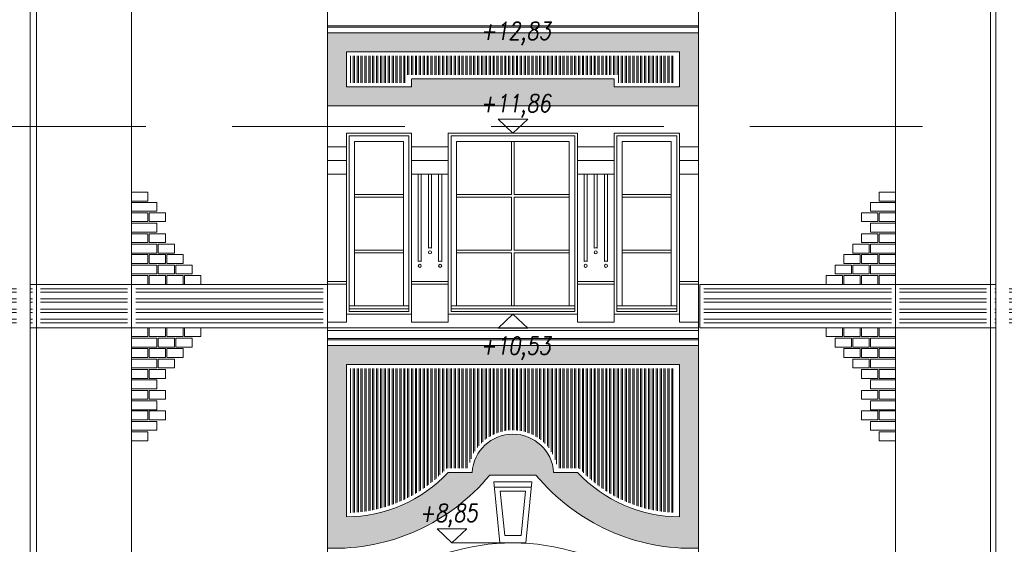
# Model space of a CAD drawing. Header units: millimetres. Extents: x 402 to 79005, y -7782 to 89952.
# Tile 385 of 426: x 47206 to 47930, y 30509 to 30895. Entities that reach past the tile are written whole.
import ezdxf

# ---------------------------------------------------------------- set-up
doc = ezdxf.new("R2010")
doc.units = ezdxf.units.MM
doc.header["$LTSCALE"] = 10
doc.linetypes.add('ACAD_ISO10W100', pattern=[18.5, 12, -3, 0.5, -3])
doc.linetypes.add('DASHED', pattern=[19.05, 12.7, -6.35])
doc.layers.get('0').update_dxf_attribs({"lineweight": 0})
doc.layers.add('kreski', color=8, linetype='Continuous', lineweight=5)
doc.layers.add('wzmiary', color=1, linetype='ACAD_ISO10W100', lineweight=50)
doc.styles.add('ROMANS1', font='simplex.shx', dxfattribs={"width": 0.8, "oblique": 10})
pattern_1 = [(37.5, (70388.3487, 23188.2296), (-0.1600031, 4.8941324), [0, -3.8608, 0, -4.318, 0, -4.1275]), (7.5, (70388.349, 23188.2296), (4.4952328, 7.168251), [0, -2.0828, 0, -3.4798, 0, -1.3335]), (327.5, (70385.2245, 23188.2296), (7.9099237, 0.01437185), [0, -1.27, 0, -4.572, 0, -5.969]), (317.5, (70385.2245, 23188.2296), (7.6355645, 2.2292932), [0, -0.635, 0, -2.9972, 0, -3.429])]
pattern_2 = [(90, (70388.3487, 23188.2296), (-2.8575, 2e-16), []), (90, (70389.3012, 23189.182), (-2.8575, 2e-16), [])]
pattern_3 = [(0, (45698.195, 31769.518), (2e-15, 7.5), []), (0, (45700.695, 31767.018), (2e-15, 7.5), [])]

# ---------------------------------------------------------------- blocks, each defined once
blk = doc.blocks.new('zw$5EF')
at = {"linetype": 'DASHED'}
blk.add_lwpolyline([(712.23, 1119), (-1766.19, 1119)], dxfattribs=at)

msp = doc.modelspace()

# ---------------------------------------------------------------- hatches: boundary and pattern name
h = msp.add_hatch()
h.set_pattern_fill('AR-SAND,_O', color=8, scale=0.1)
h.set_pattern_definition(pattern_1)
h.paths.add_polyline_path([(47432.172, 30885.213), (47432.172, 30831.313), (47705.172, 30831.313), (47705.172, 30885.213)])
h.paths.add_polyline_path([(47691.172, 30871.213), (47691.172, 30845.313), (47643.172, 30845.313), (47643.172, 30851.313), (47494.172, 30851.313), (47494.172, 30845.313), (47446.172, 30845.313), (47446.172, 30871.213)], flags=16)
h = msp.add_hatch()
h.set_pattern_fill('ANSI32', color=8, scale=0.3, angle=45, style=0)
h.set_pattern_definition(pattern_2)
h.paths.add_polyline_path([(47449.172, 30868.213), (47449.172, 30848.313), (47491.172, 30848.313), (47491.172, 30854.313), (47646.172, 30854.313), (47646.172, 30848.313), (47688.172, 30848.313), (47688.172, 30868.213)])
h = msp.add_hatch()
h.set_pattern_fill('ANSI32,_O', color=8, scale=20, angle=315)
h.set_pattern_definition(pattern_3)
h.paths.add_polyline_path([(47285.172, 30697.213), (47221.172, 30697.213), (47221.172, 30671.313), (47285.172, 30671.313)])
h.paths.add_polyline_path([(47429.172, 30697.213), (47291.172, 30697.213), (47291.172, 30671.313), (47429.172, 30671.313)])
h.paths.add_polyline_path([(47213.482, 30697.213), (47213.482, 30671.313), (47215.172, 30671.313), (47215.172, 30697.213)])
h.paths.add_polyline_path([(47203.482, 30671.313), (47203.482, 30697.213), (47111.168, 30697.213), (47111.168, 30671.313)])
h = msp.add_hatch()
h.set_pattern_fill('ANSI32,_O', color=8, scale=20, angle=315)
h.set_pattern_definition(pattern_3)
h.paths.add_polyline_path([(47847.168, 30697.213), (47709.168, 30697.213), (47709.168, 30671.313), (47847.168, 30671.313)])
h.paths.add_polyline_path([(47917.168, 30697.213), (47853.168, 30697.213), (47853.168, 30671.313), (47917.168, 30671.313)])
h.paths.add_polyline_path([(47933.862, 30697.213), (47933.862, 30671.313), (48031.176, 30671.313), (48031.176, 30697.213)])
h.paths.add_polyline_path([(47923.862, 30671.313), (47923.862, 30697.213), (47923.168, 30697.213), (47923.168, 30671.313)])
h = msp.add_hatch()
h.set_pattern_fill('AR-SAND,_O', color=8, scale=0.1)
h.set_pattern_definition(pattern_1)
h.paths.add_polyline_path([(47432.172, 30655.313), (47432.172, 30506.253, 0.2321299), (47551.672, 30560.013), (47585.672, 30560.013, 0.2321299), (47705.172, 30506.253), (47705.172, 30655.313)])
h.paths.add_polyline_path([(47691.172, 30641.313), (47691.172, 30529.293, -0.205282), (47616.172, 30562.013), (47598.672, 30562.013, 0.9349231), (47538.672, 30562.013), (47521.172, 30562.013, -0.205282), (47446.172, 30529.293), (47446.172, 30641.313)], flags=16)
h = msp.add_hatch()
h.set_pattern_fill('ANSI32', color=8, scale=0.3, angle=45, style=0)
h.set_pattern_definition(pattern_2)
h.paths.add_polyline_path([(47601.357, 30565.013), (47617.481, 30565.013, 0.2008154), (47688.172, 30532.357), (47688.172, 30638.313), (47449.172, 30638.313), (47449.172, 30532.357, 0.2008154), (47519.863, 30565.013), (47535.987, 30565.013, -0.8581305)])

# ---------------------------------------------------------------- linework, layer by layer
for p, q in [((47432.172, 30022.713), (47432.172, 31145.213)), ((47705.172, 30022.713), (47705.172, 31145.213)), ((47432.172, 30831.313), (47705.172, 30831.313)), ((47446.172, 30672.313), (47446.172, 30811.313)), ((47494.172, 30672.313), (47494.172, 30811.313)), ((47616.172, 30811.313), (47616.172, 30672.313)), ((47643.172, 30672.313), (47643.172, 30811.313)), ((47691.172, 30672.313), (47691.172, 30811.313)), ((47494.172, 30678.313), (47446.172, 30678.313)), ((47616.172, 30678.313), (47521.172, 30678.313)), ((47691.172, 30678.313), (47643.172, 30678.313)), ((47446.172, 30672.313), (47432.172, 30672.313)), ((47521.172, 30672.313), (47494.172, 30672.313)), ((47643.172, 30672.313), (47616.172, 30672.313)), ((47705.172, 30672.313), (47691.172, 30672.313)), ((47432.172, 30668.313), (47705.172, 30668.313)), ((47691.172, 30641.313), (47446.172, 30641.313)), ((47446.172, 30641.313), (47446.172, 30529.293)), ((47691.172, 30529.293), (47691.172, 30641.313)), ((47538.672, 30562.013), (47521.172, 30562.013)), ((47598.672, 30562.013), (47616.172, 30562.013)), ((47559.172, 30510.133), (47554.662, 30555.133)), ((47582.682, 30555.133), (47554.662, 30555.133)), ((47578.172, 30510.133), (47582.682, 30555.133))]:
    msp.add_line(p, q)
at = {"color": 8}
for p, q in [((47432.172, 30890.213), (47705.172, 30890.213)), ((47432.172, 30889.213), (47705.172, 30889.213)), ((47432.172, 30885.213), (47705.172, 30885.213)), ((47521.172, 30672.313), (47521.172, 30811.313)), ((47446.172, 30801.313), (47432.172, 30801.313)), ((47521.172, 30801.313), (47494.172, 30801.313)), ((47567.672, 30805.313), (47567.672, 30766.313)), ((47569.672, 30805.313), (47569.672, 30766.313)), ((47643.172, 30801.313), (47616.172, 30801.313)), ((47705.172, 30801.313), (47691.172, 30801.313)), ((47446.172, 30791.313), (47432.172, 30791.313)), ((47521.172, 30791.313), (47494.172, 30791.313)), ((47643.172, 30791.313), (47616.172, 30791.313)), ((47705.172, 30791.313), (47691.172, 30791.313)), ((47446.172, 30781.313), (47432.172, 30781.313)), ((47521.172, 30781.313), (47494.172, 30781.313)), ((47643.172, 30781.313), (47616.172, 30781.313)), ((47705.172, 30781.313), (47691.172, 30781.313)), ((47567.672, 30764.313), (47567.672, 30725.313)), ((47569.672, 30764.313), (47569.672, 30725.313)), ((47567.672, 30723.313), (47567.672, 30684.313)), ((47569.672, 30723.313), (47569.672, 30684.313)), ((47446.172, 30702.313), (47432.172, 30702.313)), ((47446.172, 30700.313), (47432.172, 30700.313)), ((47521.172, 30702.313), (47494.172, 30702.313)), ((47521.172, 30700.313), (47494.172, 30700.313)), ((47643.172, 30702.313), (47616.172, 30702.313)), ((47643.172, 30700.313), (47616.172, 30700.313)), ((47705.172, 30702.313), (47691.172, 30702.313)), ((47705.172, 30700.313), (47691.172, 30700.313)), ((47432.172, 30666.313), (47705.172, 30666.313)), ((47432.117, 30660.313), (47705.117, 30660.313)), ((47432.117, 30659.313), (47705.117, 30659.313)), ((47432.117, 30655.313), (47705.117, 30655.313)), ((47551.672, 30560.013), (47585.672, 30560.013)), ((47555.046, 30551.133), (47582.298, 30551.133)), ((47562.663, 30515.633), (47559.352, 30548.133)), ((47559.352, 30548.133), (47577.992, 30548.133)), ((47574.681, 30515.633), (47577.992, 30548.133)), ((47562.663, 30515.633), (47574.681, 30515.633)), ((47559.172, 30510.133), (47578.172, 30510.133))]:
    msp.add_line(p, q, dxfattribs=at)
at = {"color": 7}
for p, q in [((47568.672, 30811.313), (47610.072, 30811.313)), ((47523.798, 30510.133), (47565.198, 30510.133))]:
    msp.add_line(p, q, dxfattribs=at)
for points in [[(47213.482, 30021.56), (47213.482, 31278.475), (47165.923, 31321.259), (47165.923, 31330.51)], [(47923.862, 30021.56), (47923.862, 31278.475), (47971.421, 31321.259), (47971.421, 31330.51)]]:
    msp.add_lwpolyline(points)
for points in [[(47218.172, 29938.213), (47218.172, 30007.213), (47217.172, 30007.213, 0.4142136), (47213.172, 30011.213), (47213.172, 30012.213), (47212.172, 30012.213), (47212.172, 30018.213), (47210.672, 30018.213), (47210.172, 30020.213), (47218.172, 30022.713), (47218.172, 31236.193)], [(47920.172, 29938.213), (47920.172, 30007.213), (47921.172, 30007.213, -0.4142136), (47925.172, 30011.213), (47925.172, 30012.213), (47926.172, 30012.213), (47926.172, 30018.213), (47927.672, 30018.213), (47928.172, 30020.213), (47920.172, 30022.713), (47920.172, 31236.193)]]:
    msp.add_lwpolyline(points, format="xyb", dxfattribs=at)
for points in [[(47288.172, 29938.213), (47288.172, 30007.213), (47287.172, 30007.213, 0.4142136), (47283.172, 30011.213), (47283.172, 30012.213), (47282.172, 30012.213), (47282.172, 30018.213), (47280.672, 30018.213), (47280.172, 30020.213), (47288.172, 30022.713), (47288.172, 31236.193)], [(47850.172, 29938.213), (47850.172, 30007.213), (47851.172, 30007.213, -0.4142136), (47855.172, 30011.213), (47855.172, 30012.213), (47856.172, 30012.213), (47856.172, 30018.213), (47857.672, 30018.213), (47858.172, 30020.213), (47850.172, 30022.713), (47850.172, 31236.193)]]:
    msp.add_lwpolyline(points, format="xyb")
for points in [[(47446.172, 30845.313), (47446.172, 30871.213), (47691.172, 30871.213), (47691.172, 30845.313), (47643.172, 30845.313), (47643.172, 30851.313), (47494.172, 30851.313), (47494.172, 30845.313)], [(47446.172, 30811.313), (47494.172, 30811.313), (47494.172, 30678.313), (47446.172, 30678.313)], [(47521.172, 30811.313), (47616.172, 30811.313), (47616.172, 30678.313), (47521.172, 30678.313)], [(47691.172, 30811.313), (47643.172, 30811.313), (47643.172, 30678.313), (47691.172, 30678.313)]]:
    msp.add_lwpolyline(points, close=True)
at = {"color": 8}
for points in [[(47448.172, 30809.313), (47492.172, 30809.313), (47492.172, 30680.313), (47448.172, 30680.313)], [(47523.172, 30809.313), (47614.172, 30809.313), (47614.172, 30680.313), (47523.172, 30680.313)], [(47689.172, 30809.313), (47645.172, 30809.313), (47645.172, 30680.313), (47689.172, 30680.313)], [(47452.172, 30805.313), (47488.172, 30805.313), (47488.172, 30684.313), (47452.172, 30684.313)], [(47527.172, 30805.313), (47610.172, 30805.313), (47610.172, 30684.313), (47527.172, 30684.313)], [(47685.172, 30805.313), (47649.172, 30805.313), (47649.172, 30684.313), (47685.172, 30684.313)], [(47492.172, 30682.313), (47492.172, 30684.313), (47448.172, 30684.313), (47448.172, 30682.313)], [(47523.172, 30682.313), (47523.172, 30684.313), (47614.172, 30684.313), (47614.172, 30682.313)], [(47645.172, 30682.313), (47645.172, 30684.313), (47689.172, 30684.313), (47689.172, 30682.313)]]:
    msp.add_lwpolyline(points, close=True, dxfattribs=at)
for points in [[(47499.047, 30717.008), (47499.047, 30781.313), (47501.297, 30781.313), (47501.297, 30717.008, 0.1715729), (47499.047, 30717.008, 0)], [(47506.547, 30726.918), (47506.547, 30781.313), (47508.797, 30781.313), (47508.797, 30726.918, 0.1715729), (47506.547, 30726.918, 0)], [(47514.047, 30717.008), (47514.047, 30781.313), (47516.297, 30781.313), (47516.297, 30717.008, 0.1715729), (47514.047, 30717.008, 0)], [(47621.047, 30717.008), (47621.047, 30781.313), (47623.297, 30781.313), (47623.297, 30717.008, 0.1715729), (47621.047, 30717.008, 0)], [(47628.547, 30726.918), (47628.547, 30781.313), (47630.797, 30781.313), (47630.797, 30726.918, 0.1715729), (47628.547, 30726.918, 0)], [(47636.047, 30717.008), (47636.047, 30781.313), (47638.297, 30781.313), (47638.297, 30717.008, 0.1715729), (47636.047, 30717.008, 0)]]:
    msp.add_lwpolyline(points, format="xyb", dxfattribs=at)
for points in [[(47488.172, 30766.313), (47452.172, 30766.313), (47452.172, 30764.313), (47488.172, 30764.313)], [(47567.672, 30766.313), (47527.172, 30766.313), (47527.172, 30764.313), (47567.672, 30764.313)], [(47569.672, 30764.313), (47610.172, 30764.313), (47610.172, 30766.313), (47569.672, 30766.313)], [(47685.172, 30766.313), (47649.172, 30766.313), (47649.172, 30764.313), (47685.172, 30764.313)], [(47488.172, 30725.313), (47452.172, 30725.313), (47452.172, 30723.313), (47488.172, 30723.313)], [(47567.672, 30725.313), (47527.172, 30725.313), (47527.172, 30723.313), (47567.672, 30723.313)], [(47569.672, 30723.313), (47610.172, 30723.313), (47610.172, 30725.313), (47569.672, 30725.313)], [(47685.172, 30725.313), (47649.172, 30725.313), (47649.172, 30723.313), (47685.172, 30723.313)]]:
    msp.add_lwpolyline(points, dxfattribs=at)
for centre in [(47507.672, 30723.736), (47629.672, 30723.736), (47500.172, 30713.826), (47500.172, 30713.826), (47515.172, 30713.826), (47515.172, 30713.826), (47622.172, 30713.826), (47622.172, 30713.826), (47637.172, 30713.826), (47637.172, 30713.826)]:
    msp.add_circle(centre, 1.125, dxfattribs=at)
for centre, radius, start, end in [((47568.672, 30559.993), 30.068, 3.852583, 176.147417), ((47445.504, 30633.142), 103.851, 270.368776, 316.771302), ((47691.84, 30633.142), 103.851, 223.228698, 269.631224)]:
    msp.add_arc(centre, radius, start, end)
for centre, start, end in [((47437.143, 30654.897), 268.084537, 320.358991), ((47700.201, 30654.897), 219.641009, 271.915463)]:
    msp.add_arc(centre, 148.728, start, end, dxfattribs=at)
msp.add_ellipse((47568.672, 30419.133), major_axis=(-122.5, 0), ratio=0.7428571, start_param=4.3141941, end_param=5.1105839)
at = {"layer": 'kreski'}
for points in [[(47288.172, 30761.388), (47300.172, 30761.388), (47300.172, 30767.888), (47288.172, 30767.888)], [(47850.172, 30761.388), (47838.172, 30761.388), (47838.172, 30767.888), (47850.172, 30767.888)], [(47288.172, 30753.973), (47306.672, 30753.973), (47306.672, 30760.473), (47288.172, 30760.473)], [(47850.172, 30753.973), (47831.672, 30753.973), (47831.672, 30760.473), (47850.172, 30760.473)], [(47288.172, 30746.293), (47300.172, 30746.293), (47300.172, 30752.793), (47288.172, 30752.793)], [(47301.172, 30746.293), (47313.172, 30746.293), (47313.172, 30752.793), (47301.172, 30752.793)], [(47837.172, 30746.293), (47825.172, 30746.293), (47825.172, 30752.793), (47837.172, 30752.793)], [(47850.172, 30746.293), (47838.172, 30746.293), (47838.172, 30752.793), (47850.172, 30752.793)], [(47288.172, 30738.613), (47306.672, 30738.613), (47306.672, 30745.113), (47288.172, 30745.113)], [(47850.172, 30738.613), (47831.672, 30738.613), (47831.672, 30745.113), (47850.172, 30745.113)], [(47288.172, 30730.933), (47300.172, 30730.933), (47300.172, 30737.433), (47288.172, 30737.433)], [(47301.172, 30730.933), (47313.172, 30730.933), (47313.172, 30737.433), (47301.172, 30737.433)], [(47837.172, 30730.933), (47825.172, 30730.933), (47825.172, 30737.433), (47837.172, 30737.433)], [(47850.172, 30730.933), (47838.172, 30730.933), (47838.172, 30737.433), (47850.172, 30737.433)], [(47288.172, 30723.253), (47306.672, 30723.253), (47306.672, 30729.753), (47288.172, 30729.753)], [(47307.672, 30723.253), (47319.672, 30723.253), (47319.672, 30729.753), (47307.672, 30729.753)], [(47830.672, 30723.253), (47818.672, 30723.253), (47818.672, 30729.753), (47830.672, 30729.753)], [(47850.172, 30723.253), (47831.672, 30723.253), (47831.672, 30729.753), (47850.172, 30729.753)], [(47288.172, 30715.573), (47300.172, 30715.573), (47300.172, 30722.073), (47288.172, 30722.073)], [(47301.172, 30715.573), (47313.172, 30715.573), (47313.172, 30722.073), (47301.172, 30722.073)], [(47314.172, 30715.573), (47326.172, 30715.573), (47326.172, 30722.073), (47314.172, 30722.073)], [(47824.172, 30715.573), (47812.172, 30715.573), (47812.172, 30722.073), (47824.172, 30722.073)], [(47837.172, 30715.573), (47825.172, 30715.573), (47825.172, 30722.073), (47837.172, 30722.073)], [(47850.172, 30715.573), (47838.172, 30715.573), (47838.172, 30722.073), (47850.172, 30722.073)], [(47288.172, 30707.893), (47306.672, 30707.893), (47306.672, 30714.393), (47288.172, 30714.393)], [(47307.672, 30707.893), (47319.672, 30707.893), (47319.672, 30714.393), (47307.672, 30714.393)], [(47320.672, 30707.893), (47332.672, 30707.893), (47332.672, 30714.393), (47320.672, 30714.393)], [(47817.672, 30707.893), (47805.672, 30707.893), (47805.672, 30714.393), (47817.672, 30714.393)], [(47830.672, 30707.893), (47818.672, 30707.893), (47818.672, 30714.393), (47830.672, 30714.393)], [(47850.172, 30707.893), (47831.672, 30707.893), (47831.672, 30714.393), (47850.172, 30714.393)], [(47288.172, 30700.213), (47300.172, 30700.213), (47300.172, 30706.713), (47288.172, 30706.713)], [(47301.172, 30700.213), (47313.172, 30700.213), (47313.172, 30706.713), (47301.172, 30706.713)], [(47314.172, 30700.213), (47326.172, 30700.213), (47326.172, 30706.713), (47314.172, 30706.713)], [(47327.172, 30700.213), (47339.172, 30700.213), (47339.172, 30706.713), (47327.172, 30706.713)], [(47811.172, 30700.213), (47799.172, 30700.213), (47799.172, 30706.713), (47811.172, 30706.713)], [(47824.172, 30700.213), (47812.172, 30700.213), (47812.172, 30706.713), (47824.172, 30706.713)], [(47837.172, 30700.213), (47825.172, 30700.213), (47825.172, 30706.713), (47837.172, 30706.713)], [(47850.172, 30700.213), (47838.172, 30700.213), (47838.172, 30706.713), (47850.172, 30706.713)], [(47288.172, 30700.213), (47218.172, 30700.213), (47218.172, 30668.313), (47288.172, 30668.313)], [(47432.172, 30700.213), (47288.172, 30700.213), (47288.172, 30668.313), (47432.172, 30668.313)], [(47706.168, 30700.213), (47850.168, 30700.213), (47850.168, 30668.313), (47706.168, 30668.313)], [(47850.168, 30700.213), (47920.168, 30700.213), (47920.168, 30668.313), (47850.168, 30668.313)], [(47288.172, 30668.313), (47300.172, 30668.313), (47300.172, 30661.813), (47288.172, 30661.813)], [(47301.172, 30668.313), (47313.172, 30668.313), (47313.172, 30661.813), (47301.172, 30661.813)], [(47314.172, 30668.313), (47326.172, 30668.313), (47326.172, 30661.813), (47314.172, 30661.813)], [(47327.172, 30668.313), (47339.172, 30668.313), (47339.172, 30661.813), (47327.172, 30661.813)], [(47811.172, 30668.313), (47799.172, 30668.313), (47799.172, 30661.813), (47811.172, 30661.813)], [(47824.172, 30668.313), (47812.172, 30668.313), (47812.172, 30661.813), (47824.172, 30661.813)], [(47837.172, 30668.313), (47825.172, 30668.313), (47825.172, 30661.813), (47837.172, 30661.813)], [(47850.172, 30668.313), (47838.172, 30668.313), (47838.172, 30661.813), (47850.172, 30661.813)], [(47288.172, 30660.633), (47306.672, 30660.633), (47306.672, 30654.133), (47288.172, 30654.133)], [(47307.672, 30660.633), (47319.672, 30660.633), (47319.672, 30654.133), (47307.672, 30654.133)], [(47320.672, 30660.633), (47332.672, 30660.633), (47332.672, 30654.133), (47320.672, 30654.133)], [(47817.672, 30660.633), (47805.672, 30660.633), (47805.672, 30654.133), (47817.672, 30654.133)], [(47830.672, 30660.633), (47818.672, 30660.633), (47818.672, 30654.133), (47830.672, 30654.133)], [(47850.172, 30660.633), (47831.672, 30660.633), (47831.672, 30654.133), (47850.172, 30654.133)], [(47288.172, 30652.953), (47300.172, 30652.953), (47300.172, 30646.453), (47288.172, 30646.453)], [(47301.172, 30652.953), (47313.172, 30652.953), (47313.172, 30646.453), (47301.172, 30646.453)], [(47314.172, 30652.953), (47326.172, 30652.953), (47326.172, 30646.453), (47314.172, 30646.453)], [(47824.172, 30652.953), (47812.172, 30652.953), (47812.172, 30646.453), (47824.172, 30646.453)], [(47837.172, 30652.953), (47825.172, 30652.953), (47825.172, 30646.453), (47837.172, 30646.453)], [(47850.172, 30652.953), (47838.172, 30652.953), (47838.172, 30646.453), (47850.172, 30646.453)], [(47288.172, 30645.273), (47306.672, 30645.273), (47306.672, 30638.773), (47288.172, 30638.773)], [(47307.672, 30645.273), (47319.672, 30645.273), (47319.672, 30638.773), (47307.672, 30638.773)], [(47830.672, 30645.273), (47818.672, 30645.273), (47818.672, 30638.773), (47830.672, 30638.773)], [(47850.172, 30645.273), (47831.672, 30645.273), (47831.672, 30638.773), (47850.172, 30638.773)], [(47288.172, 30637.593), (47300.172, 30637.593), (47300.172, 30631.093), (47288.172, 30631.093)], [(47301.172, 30637.593), (47313.172, 30637.593), (47313.172, 30631.093), (47301.172, 30631.093)], [(47837.172, 30637.593), (47825.172, 30637.593), (47825.172, 30631.093), (47837.172, 30631.093)], [(47850.172, 30637.593), (47838.172, 30637.593), (47838.172, 30631.093), (47850.172, 30631.093)], [(47288.172, 30629.913), (47306.672, 30629.913), (47306.672, 30623.413), (47288.172, 30623.413)], [(47850.172, 30629.913), (47831.672, 30629.913), (47831.672, 30623.413), (47850.172, 30623.413)], [(47288.172, 30622.233), (47300.172, 30622.233), (47300.172, 30615.733), (47288.172, 30615.733)], [(47301.172, 30622.233), (47313.172, 30622.233), (47313.172, 30615.733), (47301.172, 30615.733)], [(47837.172, 30622.233), (47825.172, 30622.233), (47825.172, 30615.733), (47837.172, 30615.733)], [(47850.172, 30622.233), (47838.172, 30622.233), (47838.172, 30615.733), (47850.172, 30615.733)], [(47288.172, 30614.553), (47306.672, 30614.553), (47306.672, 30608.053), (47288.172, 30608.053)], [(47850.172, 30614.553), (47831.672, 30614.553), (47831.672, 30608.053), (47850.172, 30608.053)], [(47288.172, 30607.137), (47300.172, 30607.137), (47300.172, 30600.637), (47288.172, 30600.637)], [(47301.172, 30607.137), (47313.172, 30607.137), (47313.172, 30600.637), (47301.172, 30600.637)], [(47837.172, 30607.137), (47825.172, 30607.137), (47825.172, 30600.637), (47837.172, 30600.637)], [(47850.172, 30607.137), (47838.172, 30607.137), (47838.172, 30600.637), (47850.172, 30600.637)], [(47288.172, 30599.457), (47306.672, 30599.457), (47306.672, 30592.957), (47288.172, 30592.957)], [(47850.172, 30599.457), (47831.672, 30599.457), (47831.672, 30592.957), (47850.172, 30592.957)], [(47288.172, 30591.777), (47300.172, 30591.777), (47300.172, 30585.277), (47288.172, 30585.277)], [(47850.172, 30591.777), (47838.172, 30591.777), (47838.172, 30585.277), (47850.172, 30585.277)]]:
    msp.add_lwpolyline(points, close=True, dxfattribs=at)
for points in [[(47213.482, 30668.313), (47218.172, 30668.313), (47218.172, 30700.213), (47213.482, 30700.213)], [(47923.862, 30668.313), (47920.168, 30668.313), (47920.168, 30700.213), (47923.862, 30700.213)]]:
    msp.add_lwpolyline(points, dxfattribs=at)
at = {"layer": 'wzmiary', "color": 7, "linetype": 'Continuous', "lineweight": 9, "ltscale": 100}
for points in [[(47557.781, 30821.725), (47568.672, 30811.313), (47579.563, 30821.725), (47557.781, 30821.725)], [(47557.781, 30667.9), (47568.672, 30678.313), (47579.563, 30667.9), (47557.781, 30667.9)], [(47512.907, 30520.545), (47523.798, 30510.133), (47534.689, 30520.545), (47512.907, 30520.545)]]:
    msp.add_lwpolyline(points, dxfattribs=at)

# ---------------------------------------------------------------- block references
at = {"lineweight": 0}
msp.add_blockref('zw$5EF', (47157.883, 29697.213), dxfattribs=at)

# ---------------------------------------------------------------- texts
at = {"layer": 'wzmiary', "color": 7, "linetype": 'Continuous', "lineweight": 9, "ltscale": 100, "char_height": 13, "width": 242.53427, "attachment_point": 1, "style": 'ROMANS1'}
for s, insert in [('+12,83', (47544.74, 30893.038)), ('+11,86', (47544.717, 30839.867)), ('+10,53', (47544.717, 30661.636)), ('+8,85', (47499.843, 30538.687))]:
    msp.add_mtext(s, dxfattribs=dict(at, insert=insert))

doc.saveas('drawing.dxf')
